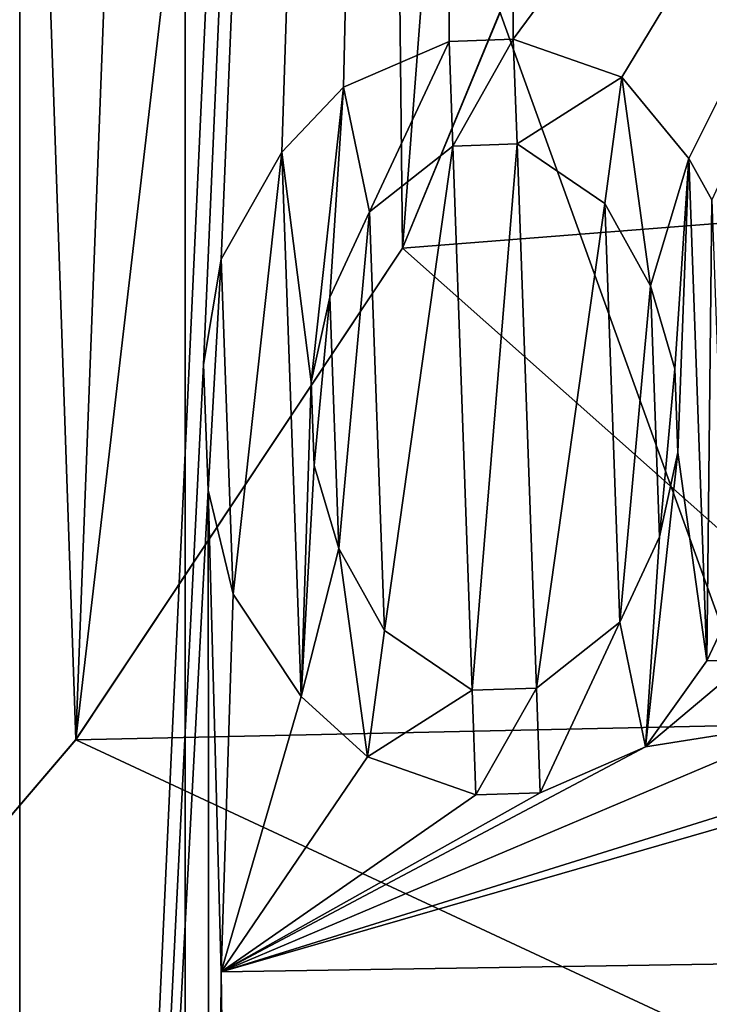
# Model space of a CAD drawing. Header units: millimetres. Extents: x -147 to 148, y -145 to 204.
# Tile 275 of 571: x 16.247 to 16.59, y 0.296 to 0.786. Entities that reach past the tile are written whole.
import ezdxf

# ---------------------------------------------------------------- set-up
doc = ezdxf.new("R2010")
doc.units = ezdxf.units.MM
doc.header["$LTSCALE"] = 26.699852
for name, color, linetype in [('101', 7, 'CONTINUOUS'), ('102', 7, 'CONTINUOUS'), ('103', 7, 'CONTINUOUS'), ('104', 7, 'CONTINUOUS'), ('105', 7, 'CONTINUOUS'), ('106', 7, 'CONTINUOUS'), ('107', 7, 'CONTINUOUS'), ('108', 7, 'CONTINUOUS'), ('109', 7, 'CONTINUOUS'), ('110', 7, 'CONTINUOUS'), ('111', 7, 'CONTINUOUS'), ('112', 7, 'CONTINUOUS'), ('113', 7, 'CONTINUOUS'), ('114', 7, 'CONTINUOUS'), ('115', 7, 'CONTINUOUS'), ('116', 7, 'CONTINUOUS'), ('117', 7, 'CONTINUOUS'), ('118', 7, 'CONTINUOUS'), ('136', 7, 'CONTINUOUS'), ('137', 7, 'CONTINUOUS'), ('138', 7, 'CONTINUOUS'), ('139', 7, 'CONTINUOUS'), ('140', 7, 'CONTINUOUS'), ('141', 7, 'CONTINUOUS'), ('142', 7, 'CONTINUOUS'), ('143', 7, 'CONTINUOUS'), ('144', 7, 'CONTINUOUS'), ('145', 7, 'CONTINUOUS'), ('146', 7, 'CONTINUOUS'), ('147', 7, 'CONTINUOUS'), ('148', 7, 'CONTINUOUS'), ('149', 7, 'CONTINUOUS'), ('150', 7, 'CONTINUOUS'), ('151', 7, 'CONTINUOUS'), ('1896', 7, 'CONTINUOUS'), ('20', 7, 'CONTINUOUS'), ('300', 7, 'CONTINUOUS'), ('302', 7, 'CONTINUOUS'), ('304', 7, 'CONTINUOUS'), ('389', 7, 'CONTINUOUS'), ('390', 7, 'CONTINUOUS'), ('398', 7, 'CONTINUOUS'), ('442', 7, 'CONTINUOUS'), ('443', 7, 'CONTINUOUS'), ('456', 7, 'CONTINUOUS'), ('8', 7, 'CONTINUOUS'), ('95', 7, 'CONTINUOUS')]:
    doc.layers.add(name, color=color, linetype=linetype)

msp = doc.modelspace()

# ---------------------------------------------------------------- linework, layer by layer
at = {"layer": '101', "color": 7, "linetype": 'CONTINUOUS', "true_color": 0xd8d8d8}
for points in [[(16.34809, 0.24999, 49.4), (16.34713, 0.31248, 49.4), (16.34713, 0.31248, 49.5), (16.34809, 0.24999, 49.4)], [(16.34809, 0.24999, 49.4), (16.34713, 0.31248, 49.5), (16.34809, 0.24999, 49.5), (16.34809, 0.24999, 49.4)]]:
    msp.add_3dface(points, dxfattribs=at)
at = {"layer": '102', "color": 7, "linetype": 'CONTINUOUS', "true_color": 0xd8d8d8}
for points in [[(16.59847, 0.48822, 49.4), (16.58858, 0.46702, 49.4), (16.58858, 0.46702, 49.5), (16.59847, 0.48822, 49.4)], [(16.59847, 0.48822, 49.5), (16.59847, 0.48822, 49.4), (16.58858, 0.46702, 49.5), (16.59847, 0.48822, 49.5)]]:
    msp.add_3dface(points, dxfattribs=at)
at = {"layer": '103', "color": 7, "linetype": 'CONTINUOUS', "true_color": 0xd8d8d8}
for points in [[(16.58858, 0.46702, 49.4), (16.55817, 0.42424, 49.4), (16.55817, 0.42424, 49.5), (16.58858, 0.46702, 49.4)], [(16.58858, 0.46702, 49.4), (16.55817, 0.42424, 49.5), (16.58858, 0.46702, 49.5), (16.58858, 0.46702, 49.4)]]:
    msp.add_3dface(points, dxfattribs=at)
at = {"layer": '104', "color": 7, "linetype": 'CONTINUOUS', "true_color": 0xd8d8d8}
for points in [[(16.55817, 0.42424, 49.4), (16.50576, 0.40152, 49.4), (16.50576, 0.40152, 49.5), (16.55817, 0.42424, 49.4)], [(16.55817, 0.42424, 49.4), (16.50576, 0.40152, 49.5), (16.55817, 0.42424, 49.5), (16.55817, 0.42424, 49.4)]]:
    msp.add_3dface(points, dxfattribs=at)
at = {"layer": '105', "color": 7, "linetype": 'CONTINUOUS', "true_color": 0xd8d8d8}
for points in [[(16.50576, 0.40152, 49.4), (16.47386, 0.40038, 49.4), (16.47386, 0.40038, 49.5), (16.50576, 0.40152, 49.4)], [(16.50576, 0.40152, 49.4), (16.47386, 0.40038, 49.5), (16.50576, 0.40152, 49.5), (16.50576, 0.40152, 49.4)]]:
    msp.add_3dface(points, dxfattribs=at)
at = {"layer": '106', "color": 7, "linetype": 'CONTINUOUS', "true_color": 0xd8d8d8}
for points in [[(16.47386, 0.40038, 49.4), (16.41996, 0.41931, 49.4), (16.41996, 0.41931, 49.5), (16.47386, 0.40038, 49.4)], [(16.47386, 0.40038, 49.4), (16.41996, 0.41931, 49.5), (16.47386, 0.40038, 49.5), (16.47386, 0.40038, 49.4)]]:
    msp.add_3dface(points, dxfattribs=at)
at = {"layer": '107', "color": 7, "linetype": 'CONTINUOUS', "true_color": 0xd8d8d8}
for points in [[(16.41996, 0.41931, 49.4), (16.38695, 0.4494, 49.4), (16.38695, 0.4494, 49.5), (16.41996, 0.41931, 49.4)], [(16.41996, 0.41931, 49.4), (16.38695, 0.4494, 49.5), (16.41996, 0.41931, 49.5), (16.41996, 0.41931, 49.4)]]:
    msp.add_3dface(points, dxfattribs=at)
at = {"layer": '108', "color": 7, "linetype": 'CONTINUOUS', "true_color": 0xd8d8d8}
for points in [[(16.38695, 0.4494, 49.4), (16.3532, 0.50031, 49.4), (16.3532, 0.50031, 49.5), (16.38695, 0.4494, 49.4)], [(16.38695, 0.4494, 49.4), (16.3532, 0.50031, 49.5), (16.38695, 0.4494, 49.5), (16.38695, 0.4494, 49.4)]]:
    msp.add_3dface(points, dxfattribs=at)
at = {"layer": '109', "color": 7, "linetype": 'CONTINUOUS', "true_color": 0xd8d8d8}
for points in [[(16.3532, 0.50031, 49.4), (16.34071, 0.55198, 49.4), (16.34071, 0.55198, 49.5), (16.3532, 0.50031, 49.4)], [(16.3532, 0.50031, 49.4), (16.34071, 0.55198, 49.5), (16.3532, 0.50031, 49.5), (16.3532, 0.50031, 49.4)]]:
    msp.add_3dface(points, dxfattribs=at)
at = {"layer": '110', "color": 7, "linetype": 'CONTINUOUS', "true_color": 0xd8d8d8}
for points in [[(16.34071, 0.55198, 49.4), (16.33848, 0.61444, 49.4), (16.33848, 0.61444, 49.5), (16.34071, 0.55198, 49.4)], [(16.34071, 0.55198, 49.4), (16.33848, 0.61444, 49.5), (16.34071, 0.55198, 49.5), (16.34071, 0.55198, 49.4)]]:
    msp.add_3dface(points, dxfattribs=at)
at = {"layer": '111', "color": 7, "linetype": 'CONTINUOUS', "true_color": 0xd8d8d8}
for points in [[(16.33848, 0.61444, 49.4), (16.34725, 0.66687, 49.4), (16.34725, 0.66687, 49.5), (16.33848, 0.61444, 49.4)], [(16.33848, 0.61444, 49.4), (16.34725, 0.66687, 49.5), (16.33848, 0.61444, 49.5), (16.33848, 0.61444, 49.4)]]:
    msp.add_3dface(points, dxfattribs=at)
at = {"layer": '112', "color": 7, "linetype": 'CONTINUOUS', "true_color": 0xd8d8d8}
for points in [[(16.34725, 0.66687, 49.4), (16.37729, 0.72006, 49.4), (16.37729, 0.72006, 49.5), (16.34725, 0.66687, 49.4)], [(16.34725, 0.66687, 49.4), (16.37729, 0.72006, 49.5), (16.34725, 0.66687, 49.5), (16.34725, 0.66687, 49.4)]]:
    msp.add_3dface(points, dxfattribs=at)
at = {"layer": '113', "color": 7, "linetype": 'CONTINUOUS', "true_color": 0xd8d8d8}
for points in [[(16.37729, 0.72006, 49.4), (16.40807, 0.75243, 49.4), (16.40807, 0.75243, 49.5), (16.37729, 0.72006, 49.4)], [(16.37729, 0.72006, 49.4), (16.40807, 0.75243, 49.5), (16.37729, 0.72006, 49.5), (16.37729, 0.72006, 49.4)]]:
    msp.add_3dface(points, dxfattribs=at)
at = {"layer": '114', "color": 7, "linetype": 'CONTINUOUS', "true_color": 0xd8d8d8}
for points in [[(16.40807, 0.75243, 49.4), (16.46049, 0.77514, 49.4), (16.46049, 0.77514, 49.5), (16.40807, 0.75243, 49.4)], [(16.40807, 0.75243, 49.4), (16.46049, 0.77514, 49.5), (16.40807, 0.75243, 49.5), (16.40807, 0.75243, 49.4)]]:
    msp.add_3dface(points, dxfattribs=at)
at = {"layer": '115', "color": 7, "linetype": 'CONTINUOUS', "true_color": 0xd8d8d8}
for points in [[(16.46049, 0.77514, 49.4), (16.49238, 0.77628, 49.4), (16.49238, 0.77628, 49.5), (16.46049, 0.77514, 49.4)], [(16.46049, 0.77514, 49.4), (16.49238, 0.77628, 49.5), (16.46049, 0.77514, 49.5), (16.46049, 0.77514, 49.4)]]:
    msp.add_3dface(points, dxfattribs=at)
at = {"layer": '116', "color": 7, "linetype": 'CONTINUOUS', "true_color": 0xd8d8d8}
for points in [[(16.49238, 0.77628, 49.4), (16.54628, 0.75736, 49.4), (16.54628, 0.75736, 49.5), (16.49238, 0.77628, 49.4)], [(16.49238, 0.77628, 49.4), (16.54628, 0.75736, 49.5), (16.49238, 0.77628, 49.5), (16.49238, 0.77628, 49.4)]]:
    msp.add_3dface(points, dxfattribs=at)
at = {"layer": '117', "color": 7, "linetype": 'CONTINUOUS', "true_color": 0xd8d8d8}
for points in [[(16.54628, 0.75736, 49.4), (16.57966, 0.71686, 49.4), (16.57966, 0.71686, 49.5), (16.54628, 0.75736, 49.4)], [(16.54628, 0.75736, 49.4), (16.57966, 0.71686, 49.5), (16.54628, 0.75736, 49.5), (16.54628, 0.75736, 49.4)]]:
    msp.add_3dface(points, dxfattribs=at)
at = {"layer": '118', "color": 7, "linetype": 'CONTINUOUS', "true_color": 0xd8d8d8}
for points in [[(16.57966, 0.71686, 49.4), (16.59104, 0.69642, 49.4), (16.59104, 0.69642, 49.5), (16.57966, 0.71686, 49.4)], [(16.57966, 0.71686, 49.4), (16.59104, 0.69642, 49.5), (16.57966, 0.71686, 49.5), (16.57966, 0.71686, 49.4)]]:
    msp.add_3dface(points, dxfattribs=at)
at = {"layer": '136', "color": 7, "linetype": 'CONTINUOUS', "true_color": 0xd8d8d8}
for points in [[(16.3935, 0.56429, 49.4), (16.40561, 0.52303, 49.4), (16.40561, 0.52303, 49.5), (16.3935, 0.56429, 49.4)], [(16.3935, 0.56429, 49.5), (16.3935, 0.56429, 49.4), (16.40561, 0.52303, 49.5), (16.3935, 0.56429, 49.5)]]:
    msp.add_3dface(points, dxfattribs=at)
at = {"layer": '137', "color": 7, "linetype": 'CONTINUOUS', "true_color": 0xd8d8d8}
for points in [[(16.40561, 0.52303, 49.4), (16.42836, 0.48215, 49.4), (16.42836, 0.48215, 49.5), (16.40561, 0.52303, 49.4)], [(16.40561, 0.52303, 49.4), (16.42836, 0.48215, 49.5), (16.40561, 0.52303, 49.5), (16.40561, 0.52303, 49.4)]]:
    msp.add_3dface(points, dxfattribs=at)
at = {"layer": '138', "color": 7, "linetype": 'CONTINUOUS', "true_color": 0xd8d8d8}
for points in [[(16.42836, 0.48215, 49.4), (16.472, 0.45243, 49.4), (16.472, 0.45243, 49.5), (16.42836, 0.48215, 49.4)], [(16.42836, 0.48215, 49.4), (16.472, 0.45243, 49.5), (16.42836, 0.48215, 49.5), (16.42836, 0.48215, 49.4)]]:
    msp.add_3dface(points, dxfattribs=at)
at = {"layer": '139', "color": 7, "linetype": 'CONTINUOUS', "true_color": 0xd8d8d8}
for points in [[(16.472, 0.45243, 49.4), (16.5039, 0.45357, 49.4), (16.5039, 0.45357, 49.5), (16.472, 0.45243, 49.4)], [(16.472, 0.45243, 49.4), (16.5039, 0.45357, 49.5), (16.472, 0.45243, 49.5), (16.472, 0.45243, 49.4)]]:
    msp.add_3dface(points, dxfattribs=at)
at = {"layer": '140', "color": 7, "linetype": 'CONTINUOUS', "true_color": 0xd8d8d8}
for points in [[(16.5039, 0.45357, 49.4), (16.54531, 0.48632, 49.4), (16.54531, 0.48632, 49.5), (16.5039, 0.45357, 49.4)], [(16.5039, 0.45357, 49.4), (16.54531, 0.48632, 49.5), (16.5039, 0.45357, 49.5), (16.5039, 0.45357, 49.4)]]:
    msp.add_3dface(points, dxfattribs=at)
at = {"layer": '141', "color": 7, "linetype": 'CONTINUOUS', "true_color": 0xd8d8d8}
for points in [[(16.54531, 0.48632, 49.4), (16.56509, 0.52872, 49.4), (16.56509, 0.52872, 49.5), (16.54531, 0.48632, 49.4)], [(16.54531, 0.48632, 49.4), (16.56509, 0.52872, 49.5), (16.54531, 0.48632, 49.5), (16.54531, 0.48632, 49.4)]]:
    msp.add_3dface(points, dxfattribs=at)
at = {"layer": '142', "color": 7, "linetype": 'CONTINUOUS', "true_color": 0xd8d8d8}
for points in [[(16.56509, 0.52872, 49.4), (16.57423, 0.57074, 49.4), (16.57423, 0.57074, 49.5), (16.56509, 0.52872, 49.4)], [(16.56509, 0.52872, 49.4), (16.57423, 0.57074, 49.5), (16.56509, 0.52872, 49.5), (16.56509, 0.52872, 49.4)]]:
    msp.add_3dface(points, dxfattribs=at)
at = {"layer": '143', "color": 7, "linetype": 'CONTINUOUS', "true_color": 0xd8d8d8}
for points in [[(16.57423, 0.57074, 49.4), (16.57275, 0.61238, 49.4), (16.57275, 0.61238, 49.5), (16.57423, 0.57074, 49.4)], [(16.57423, 0.57074, 49.4), (16.57275, 0.61238, 49.5), (16.57423, 0.57074, 49.5), (16.57423, 0.57074, 49.4)]]:
    msp.add_3dface(points, dxfattribs=at)
at = {"layer": '144', "color": 7, "linetype": 'CONTINUOUS', "true_color": 0xd8d8d8}
for points in [[(16.57275, 0.61238, 49.4), (16.56063, 0.65364, 49.4), (16.56063, 0.65364, 49.5), (16.57275, 0.61238, 49.4)], [(16.57275, 0.61238, 49.4), (16.56063, 0.65364, 49.5), (16.57275, 0.61238, 49.5), (16.57275, 0.61238, 49.4)]]:
    msp.add_3dface(points, dxfattribs=at)
at = {"layer": '145', "color": 7, "linetype": 'CONTINUOUS', "true_color": 0xd8d8d8}
for points in [[(16.56063, 0.65364, 49.4), (16.53788, 0.69452, 49.4), (16.53788, 0.69452, 49.5), (16.56063, 0.65364, 49.4)], [(16.56063, 0.65364, 49.4), (16.53788, 0.69452, 49.5), (16.56063, 0.65364, 49.5), (16.56063, 0.65364, 49.4)]]:
    msp.add_3dface(points, dxfattribs=at)
at = {"layer": '146', "color": 7, "linetype": 'CONTINUOUS', "true_color": 0xd8d8d8}
for points in [[(16.53788, 0.69452, 49.4), (16.49424, 0.72423, 49.4), (16.49424, 0.72423, 49.5), (16.53788, 0.69452, 49.4)], [(16.53788, 0.69452, 49.4), (16.49424, 0.72423, 49.5), (16.53788, 0.69452, 49.5), (16.53788, 0.69452, 49.4)]]:
    msp.add_3dface(points, dxfattribs=at)
at = {"layer": '147', "color": 7, "linetype": 'CONTINUOUS', "true_color": 0xd8d8d8}
for points in [[(16.49424, 0.72423, 49.4), (16.46234, 0.72309, 49.4), (16.46234, 0.72309, 49.5), (16.49424, 0.72423, 49.4)], [(16.49424, 0.72423, 49.4), (16.46234, 0.72309, 49.5), (16.49424, 0.72423, 49.5), (16.49424, 0.72423, 49.4)]]:
    msp.add_3dface(points, dxfattribs=at)
at = {"layer": '148', "color": 7, "linetype": 'CONTINUOUS', "true_color": 0xd8d8d8}
for points in [[(16.46234, 0.72309, 49.4), (16.42093, 0.69035, 49.4), (16.42093, 0.69035, 49.5), (16.46234, 0.72309, 49.4)], [(16.46234, 0.72309, 49.4), (16.42093, 0.69035, 49.5), (16.46234, 0.72309, 49.5), (16.46234, 0.72309, 49.4)]]:
    msp.add_3dface(points, dxfattribs=at)
at = {"layer": '149', "color": 7, "linetype": 'CONTINUOUS', "true_color": 0xd8d8d8}
for points in [[(16.42093, 0.69035, 49.4), (16.40115, 0.64795, 49.4), (16.40115, 0.64795, 49.5), (16.42093, 0.69035, 49.4)], [(16.42093, 0.69035, 49.4), (16.40115, 0.64795, 49.5), (16.42093, 0.69035, 49.5), (16.42093, 0.69035, 49.4)]]:
    msp.add_3dface(points, dxfattribs=at)
at = {"layer": '150', "color": 7, "linetype": 'CONTINUOUS', "true_color": 0xd8d8d8}
for points in [[(16.40115, 0.64795, 49.4), (16.39201, 0.60593, 49.4), (16.39201, 0.60593, 49.5), (16.40115, 0.64795, 49.4)], [(16.40115, 0.64795, 49.4), (16.39201, 0.60593, 49.5), (16.40115, 0.64795, 49.5), (16.40115, 0.64795, 49.4)]]:
    msp.add_3dface(points, dxfattribs=at)
at = {"layer": '151', "color": 7, "linetype": 'CONTINUOUS', "true_color": 0xd8d8d8}
for points in [[(16.39201, 0.60593, 49.4), (16.3935, 0.56429, 49.4), (16.3935, 0.56429, 49.5), (16.39201, 0.60593, 49.4)], [(16.39201, 0.60593, 49.4), (16.3935, 0.56429, 49.5), (16.39201, 0.60593, 49.5), (16.39201, 0.60593, 49.4)]]:
    msp.add_3dface(points, dxfattribs=at)
at = {"layer": '1896', "color": 7, "linetype": 'CONTINUOUS', "true_color": 0xd8d8d8}
for points in [[(6.4131, 19.7334, 26.9), (7.64007, 19.29221, 26.9), (65.9, 0, 26.9), (6.4131, 19.7334, 26.9)], [(66.07666, 2.9065, 26.9), (6.4131, 19.7334, 26.9), (65.9, 0, 26.9), (66.07666, 2.9065, 26.9)], [(7.64007, 19.29221, 26.9), (8.83251, 18.77587, 26.9), (65.9, 0, 26.9), (7.64007, 19.29221, 26.9)], [(8.83251, 18.77587, 26.9), (9.99673, 18.18238, 26.9), (65.9, 0, 26.9), (8.83251, 18.77587, 26.9)], [(9.99673, 18.18238, 26.9), (11.12011, 17.51857, 26.9), (65.9, 0, 26.9), (9.99673, 18.18238, 26.9)], [(11.12011, 17.51857, 26.9), (12.19433, 16.78834, 26.9), (65.9, 0, 26.9), (11.12011, 17.51857, 26.9)], [(12.19433, 16.78834, 26.9), (13.22629, 15.98743, 26.9), (65.9, 0, 26.9), (12.19433, 16.78834, 26.9)], [(13.22629, 15.98743, 26.9), (14.20596, 15.12431, 26.9), (65.9, 0, 26.9), (13.22629, 15.98743, 26.9)], [(14.20596, 15.12431, 26.9), (15.12431, 14.20596, 26.9), (65.9, 0, 26.9), (14.20596, 15.12431, 26.9)], [(15.12431, 14.20596, 26.9), (15.98743, 13.22629, 26.9), (65.9, 0, 26.9), (15.12431, 14.20596, 26.9)], [(15.98743, 13.22629, 26.9), (16.78834, 12.19433, 26.9), (65.9, 0, 26.9), (15.98743, 13.22629, 26.9)]]:
    msp.add_3dface(points, dxfattribs=at)
at = {"layer": '20', "color": 7, "linetype": 'CONTINUOUS', "true_color": 0xd8d8d8}
for points in [[(16.40807, 0.75243, 49.5), (16.46049, 0.77514, 49.5), (16.42093, 0.69035, 49.5), (16.40807, 0.75243, 49.5)], [(16.42093, 0.69035, 49.5), (16.46049, 0.77514, 49.5), (16.46234, 0.72309, 49.5), (16.42093, 0.69035, 49.5)], [(16.46049, 0.77514, 49.5), (16.49238, 0.77628, 49.5), (16.46234, 0.72309, 49.5), (16.46049, 0.77514, 49.5)], [(16.46234, 0.72309, 49.5), (16.49238, 0.77628, 49.5), (16.49424, 0.72423, 49.5), (16.46234, 0.72309, 49.5)], [(16.49238, 0.77628, 49.5), (16.54628, 0.75736, 49.5), (16.49424, 0.72423, 49.5), (16.49238, 0.77628, 49.5)], [(16.49424, 0.72423, 49.5), (16.54628, 0.75736, 49.5), (16.53788, 0.69452, 49.5), (16.49424, 0.72423, 49.5)], [(16.53788, 0.69452, 49.5), (16.54628, 0.75736, 49.5), (16.56063, 0.65364, 49.5), (16.53788, 0.69452, 49.5)], [(16.54628, 0.75736, 49.5), (16.57966, 0.71686, 49.5), (16.56063, 0.65364, 49.5), (16.54628, 0.75736, 49.5)], [(16.37729, 0.72006, 49.5), (16.40807, 0.75243, 49.5), (16.39201, 0.60593, 49.5), (16.37729, 0.72006, 49.5)], [(16.39201, 0.60593, 49.5), (16.40807, 0.75243, 49.5), (16.40115, 0.64795, 49.5), (16.39201, 0.60593, 49.5)], [(16.40115, 0.64795, 49.5), (16.40807, 0.75243, 49.5), (16.42093, 0.69035, 49.5), (16.40115, 0.64795, 49.5)], [(16.34725, 0.66687, 49.5), (16.37729, 0.72006, 49.5), (16.3532, 0.50031, 49.5), (16.34725, 0.66687, 49.5)], [(16.3532, 0.50031, 49.5), (16.37729, 0.72006, 49.5), (16.38695, 0.4494, 49.5), (16.3532, 0.50031, 49.5)], [(16.38695, 0.4494, 49.5), (16.37729, 0.72006, 49.5), (16.39201, 0.60593, 49.5), (16.38695, 0.4494, 49.5)], [(16.56063, 0.65364, 49.5), (16.57966, 0.71686, 49.5), (16.57275, 0.61238, 49.5), (16.56063, 0.65364, 49.5)], [(16.57275, 0.61238, 49.5), (16.57966, 0.71686, 49.5), (16.57423, 0.57074, 49.5), (16.57275, 0.61238, 49.5)], [(16.57966, 0.71686, 49.5), (16.58858, 0.46702, 49.5), (16.57423, 0.57074, 49.5), (16.57966, 0.71686, 49.5)], [(16.57966, 0.71686, 49.5), (16.59104, 0.69642, 49.5), (16.58858, 0.46702, 49.5), (16.57966, 0.71686, 49.5)], [(16.59104, 0.69642, 49.5), (16.59847, 0.48822, 49.5), (16.58858, 0.46702, 49.5), (16.59104, 0.69642, 49.5)], [(16.33848, 0.61444, 49.5), (16.34725, 0.66687, 49.5), (16.34071, 0.55198, 49.5), (16.33848, 0.61444, 49.5)], [(16.34071, 0.55198, 49.5), (16.34725, 0.66687, 49.5), (16.3532, 0.50031, 49.5), (16.34071, 0.55198, 49.5)], [(16.3935, 0.56429, 49.5), (16.38695, 0.4494, 49.5), (16.39201, 0.60593, 49.5), (16.3935, 0.56429, 49.5)], [(16.58858, 0.46702, 49.5), (16.55817, 0.42424, 49.5), (16.57423, 0.57074, 49.5), (16.58858, 0.46702, 49.5)], [(16.57423, 0.57074, 49.5), (16.55817, 0.42424, 49.5), (16.56509, 0.52872, 49.5), (16.57423, 0.57074, 49.5)], [(16.38695, 0.4494, 49.5), (16.3935, 0.56429, 49.5), (16.40561, 0.52303, 49.5), (16.38695, 0.4494, 49.5)], [(16.56509, 0.52872, 49.5), (16.55817, 0.42424, 49.5), (16.54531, 0.48632, 49.5), (16.56509, 0.52872, 49.5)], [(16.41996, 0.41931, 49.5), (16.38695, 0.4494, 49.5), (16.40561, 0.52303, 49.5), (16.41996, 0.41931, 49.5)], [(16.42836, 0.48215, 49.5), (16.41996, 0.41931, 49.5), (16.40561, 0.52303, 49.5), (16.42836, 0.48215, 49.5)], [(16.54531, 0.48632, 49.5), (16.50576, 0.40152, 49.5), (16.5039, 0.45357, 49.5), (16.54531, 0.48632, 49.5)], [(16.55817, 0.42424, 49.5), (16.50576, 0.40152, 49.5), (16.54531, 0.48632, 49.5), (16.55817, 0.42424, 49.5)], [(16.472, 0.45243, 49.5), (16.41996, 0.41931, 49.5), (16.42836, 0.48215, 49.5), (16.472, 0.45243, 49.5)], [(16.47386, 0.40038, 49.5), (16.41996, 0.41931, 49.5), (16.472, 0.45243, 49.5), (16.47386, 0.40038, 49.5)], [(16.5039, 0.45357, 49.5), (16.47386, 0.40038, 49.5), (16.472, 0.45243, 49.5), (16.5039, 0.45357, 49.5)], [(16.50576, 0.40152, 49.5), (16.47386, 0.40038, 49.5), (16.5039, 0.45357, 49.5), (16.50576, 0.40152, 49.5)], [(16.34809, 0.24999, 49.5), (16.34713, 0.31248, 49.5), (16.84707, 0.32013, 49.5), (16.34809, 0.24999, 49.5)], [(16.76293, 0.25633, 49.5), (16.34809, 0.24999, 49.5), (16.84707, 0.32013, 49.5), (16.76293, 0.25633, 49.5)]]:
    msp.add_3dface(points, dxfattribs=at)
at = {"layer": '300', "color": 7, "linetype": 'CONTINUOUS', "true_color": 0xd8d8d8}
msp.add_3dface([(16.24709, 1.2178, 49.4), (16.24709, -1.21779, 49.4), (16.19282, 0, 49.42679), (16.24709, 1.2178, 49.4)], dxfattribs=at)
at = {"layer": '302', "color": 7, "linetype": 'CONTINUOUS', "true_color": 0xd8d8d8}
for points in [[(16.77051, 0, 59.4), (16.72345, 1.25335, 59.4), (16.32924, 1.22381, 59.4), (16.77051, 0, 59.4)], [(16.32924, -1.22381, 59.4), (16.77051, 0, 59.4), (16.32924, 1.22381, 59.4), (16.32924, -1.22381, 59.4)]]:
    msp.add_3dface(points, dxfattribs=at)
at = {"layer": '304', "color": 7, "linetype": 'CONTINUOUS', "true_color": 0xd8d8d8}
for points in [[(16.01506, 1.26042, 59.10005), (16.06458, 0, 59.10005), (16.32924, 1.22381, 59.4), (16.01506, 1.26042, 59.10005)], [(16.06458, 0, 59.10005), (16.32924, -1.22381, 59.4), (16.32924, 1.22381, 59.4), (16.06458, 0, 59.10005)]]:
    msp.add_3dface(points, dxfattribs=at)
at = {"layer": '389', "color": 7, "linetype": 'CONTINUOUS', "true_color": 0xd8d8d8}
for points in [[(-23.31454, 2.94642, 95.05), (-23.5, 0, 95.05), (23.31454, 2.94647, 95.05), (-23.31454, 2.94642, 95.05)], [(23.31454, 2.94647, 95.05), (-23.5, 0, 95.05), (23.5, 0, 95.05), (23.31454, 2.94647, 95.05)]]:
    msp.add_3dface(points, dxfattribs=at)
at = {"layer": '390', "color": 7, "linetype": 'CONTINUOUS', "true_color": 0xd8d8d8}
for points in [[(9.4999, 0.00014, 93.05), (9.35805, 1.63563, 93.05), (16.51141, 12.97588, 93.05), (9.4999, 0.00014, 93.05)], [(14, 6.00928, 93.05), (9.4999, 0.00014, 93.05), (16.51141, 12.97588, 93.05), (14, 6.00928, 93.05)], [(16.27493, 0.42791, 93.05), (16.07978, 0.19911, 93.05), (16.22595, 1.84544, 93.05), (16.27493, 0.42791, 93.05)], [(16.32737, 1.80021, 93.05), (16.27493, 0.42791, 93.05), (16.22595, 1.84544, 93.05), (16.32737, 1.80021, 93.05)], [(16.42614, 1.72272, 93.05), (16.27493, 0.42791, 93.05), (16.32737, 1.80021, 93.05), (16.42614, 1.72272, 93.05)], [(16.43741, 0.67228, 93.05), (16.27493, 0.42791, 93.05), (16.42614, 1.72272, 93.05), (16.43741, 0.67228, 93.05)], [(16.50894, 1.60763, 93.05), (16.43741, 0.67228, 93.05), (16.42614, 1.72272, 93.05), (16.50894, 1.60763, 93.05)], [(16.54742, 0.93972, 93.05), (16.43741, 0.67228, 93.05), (16.50894, 1.60763, 93.05), (16.54742, 0.93972, 93.05)], [(16.45392, 0.10557, 93.05), (16.68235, 0.40734, 93.05), (16.54746, 0.04836, 93.05), (16.45392, 0.10557, 93.05)], [(16.54746, 0.04836, 93.05), (16.68235, 0.40734, 93.05), (16.6342, -0.01175, 93.05), (16.54746, 0.04836, 93.05)]]:
    msp.add_3dface(points, dxfattribs=at)
at = {"layer": '398', "color": 7, "linetype": 'CONTINUOUS', "true_color": 0xd8d8d8}
for points in [[(16.93487, 0.96697, 92.55), (16.85109, 0.70484, 92.55), (16.54688, 0.93716, 92.55), (16.93487, 0.96697, 92.55)], [(16.54688, 0.93716, 92.55), (16.85109, 0.70484, 92.55), (16.43741, 0.67228, 92.55), (16.54688, 0.93716, 92.55)], [(16.85109, 0.70484, 92.55), (16.70202, 0.43702, 92.55), (16.43741, 0.67228, 92.55), (16.85109, 0.70484, 92.55)], [(16.43741, 0.67228, 92.55), (16.70202, 0.43702, 92.55), (16.2749, 0.42786, 92.55), (16.43741, 0.67228, 92.55)], [(16.70202, 0.43702, 92.55), (16.59155, 0.28005, 92.55), (16.2749, 0.42786, 92.55), (16.70202, 0.43702, 92.55)], [(16.2749, 0.42786, 92.55), (16.59155, 0.28005, 92.55), (16.07978, 0.19911, 92.55), (16.2749, 0.42786, 92.55)]]:
    msp.add_3dface(points, dxfattribs=at)
at = {"layer": '442', "color": 7, "linetype": 'CONTINUOUS', "true_color": 0xd8d8d8}
for points in [[(16.27493, 0.42791, 93.05), (16.43741, 0.67228, 93.05), (16.2749, 0.42786, 92.55), (16.27493, 0.42791, 93.05)], [(16.43741, 0.67228, 93.05), (16.43741, 0.67228, 92.55), (16.2749, 0.42786, 92.55), (16.43741, 0.67228, 93.05)], [(16.07978, 0.19911, 93.05), (16.27493, 0.42791, 93.05), (16.07978, 0.19911, 92.55), (16.07978, 0.19911, 93.05)], [(16.27493, 0.42791, 93.05), (16.2749, 0.42786, 92.55), (16.07978, 0.19911, 92.55), (16.27493, 0.42791, 93.05)]]:
    msp.add_3dface(points, dxfattribs=at)
at = {"layer": '443', "color": 7, "linetype": 'CONTINUOUS', "true_color": 0xd8d8d8}
for points in [[(16.43741, 0.67228, 93.05), (16.54742, 0.93972, 93.05), (16.43741, 0.67228, 92.55), (16.43741, 0.67228, 93.05)], [(16.54742, 0.93972, 93.05), (16.54688, 0.93716, 92.55), (16.43741, 0.67228, 92.55), (16.54742, 0.93972, 93.05)]]:
    msp.add_3dface(points, dxfattribs=at)
at = {"layer": '456', "color": 7, "linetype": 'CONTINUOUS', "true_color": 0xd8d8d8}
msp.add_3dface([(16.68235, 0.40734, 93.05), (16.45392, 0.10557, 93.05), (16.59155, 0.28005, 92.55), (16.68235, 0.40734, 93.05)], dxfattribs=at)
at = {"layer": '8', "color": 7, "linetype": 'CONTINUOUS', "true_color": 0xd8d8d8}
for points in [[(16.24709, 1.2178, 49.4), (16.47597, 3.76126, 49.4), (16.24709, -1.21779, 49.4), (16.24709, 1.2178, 49.4)], [(16.24709, -1.21779, 49.4), (16.47597, 3.76126, 49.4), (16.33848, 0.61444, 49.4), (16.24709, -1.21779, 49.4)], [(16.33848, 0.61444, 49.4), (16.47597, 3.76126, 49.4), (16.34725, 0.66687, 49.4), (16.33848, 0.61444, 49.4)], [(16.34725, 0.66687, 49.4), (16.47597, 3.76126, 49.4), (16.37729, 0.72006, 49.4), (16.34725, 0.66687, 49.4)], [(16.37729, 0.72006, 49.4), (16.47597, 3.76126, 49.4), (16.40807, 0.75243, 49.4), (16.37729, 0.72006, 49.4)], [(16.40807, 0.75243, 49.4), (16.47597, 3.76126, 49.4), (16.46049, 0.77514, 49.4), (16.40807, 0.75243, 49.4)], [(16.46049, 0.77514, 49.4), (16.47597, 3.76126, 49.4), (16.49238, 0.77628, 49.4), (16.46049, 0.77514, 49.4)], [(16.47597, 3.76126, 49.4), (16.85256, 1.26316, 49.4), (16.49238, 0.77628, 49.4), (16.47597, 3.76126, 49.4)], [(16.49238, 0.77628, 49.4), (16.85256, 1.26316, 49.4), (16.54628, 0.75736, 49.4), (16.49238, 0.77628, 49.4)], [(16.54628, 0.75736, 49.4), (16.85256, 1.26316, 49.4), (16.57966, 0.71686, 49.4), (16.54628, 0.75736, 49.4)], [(16.57966, 0.71686, 49.4), (16.85256, 1.26316, 49.4), (16.59104, 0.69642, 49.4), (16.57966, 0.71686, 49.4)], [(16.46234, 0.72309, 49.4), (16.42836, 0.48215, 49.4), (16.42093, 0.69035, 49.4), (16.46234, 0.72309, 49.4)], [(16.472, 0.45243, 49.4), (16.42836, 0.48215, 49.4), (16.46234, 0.72309, 49.4), (16.472, 0.45243, 49.4)], [(16.49424, 0.72423, 49.4), (16.472, 0.45243, 49.4), (16.46234, 0.72309, 49.4), (16.49424, 0.72423, 49.4)], [(16.5039, 0.45357, 49.4), (16.472, 0.45243, 49.4), (16.49424, 0.72423, 49.4), (16.5039, 0.45357, 49.4)], [(16.53788, 0.69452, 49.4), (16.5039, 0.45357, 49.4), (16.49424, 0.72423, 49.4), (16.53788, 0.69452, 49.4)], [(16.54531, 0.48632, 49.4), (16.5039, 0.45357, 49.4), (16.53788, 0.69452, 49.4), (16.54531, 0.48632, 49.4)], [(16.56063, 0.65364, 49.4), (16.54531, 0.48632, 49.4), (16.53788, 0.69452, 49.4), (16.56063, 0.65364, 49.4)], [(16.42093, 0.69035, 49.4), (16.40561, 0.52303, 49.4), (16.40115, 0.64795, 49.4), (16.42093, 0.69035, 49.4)], [(16.42836, 0.48215, 49.4), (16.40561, 0.52303, 49.4), (16.42093, 0.69035, 49.4), (16.42836, 0.48215, 49.4)], [(16.56509, 0.52872, 49.4), (16.54531, 0.48632, 49.4), (16.56063, 0.65364, 49.4), (16.56509, 0.52872, 49.4)], [(16.57275, 0.61238, 49.4), (16.56509, 0.52872, 49.4), (16.56063, 0.65364, 49.4), (16.57275, 0.61238, 49.4)], [(16.40115, 0.64795, 49.4), (16.3935, 0.56429, 49.4), (16.39201, 0.60593, 49.4), (16.40115, 0.64795, 49.4)], [(16.40561, 0.52303, 49.4), (16.3935, 0.56429, 49.4), (16.40115, 0.64795, 49.4), (16.40561, 0.52303, 49.4)], [(16.34071, 0.55198, 49.4), (16.24709, -1.21779, 49.4), (16.33848, 0.61444, 49.4), (16.34071, 0.55198, 49.4)], [(16.57423, 0.57074, 49.4), (16.56509, 0.52872, 49.4), (16.57275, 0.61238, 49.4), (16.57423, 0.57074, 49.4)], [(16.34176, -0.52075, 49.4), (16.24709, -1.21779, 49.4), (16.34071, 0.55198, 49.4), (16.34176, -0.52075, 49.4)], [(16.34713, 0.31248, 49.4), (16.34176, -0.52075, 49.4), (16.34071, 0.55198, 49.4), (16.34713, 0.31248, 49.4)], [(16.3532, 0.50031, 49.4), (16.34713, 0.31248, 49.4), (16.34071, 0.55198, 49.4), (16.3532, 0.50031, 49.4)], [(16.38695, 0.4494, 49.4), (16.34713, 0.31248, 49.4), (16.3532, 0.50031, 49.4), (16.38695, 0.4494, 49.4)], [(16.58858, 0.46702, 49.4), (16.59847, 0.48822, 49.4), (16.60984, 0.46778, 49.4), (16.58858, 0.46702, 49.4)], [(16.55817, 0.42424, 49.4), (16.58858, 0.46702, 49.4), (16.60984, 0.46778, 49.4), (16.55817, 0.42424, 49.4)], [(16.64285, 0.43768, 49.4), (16.55817, 0.42424, 49.4), (16.60984, 0.46778, 49.4), (16.64285, 0.43768, 49.4)], [(16.41996, 0.41931, 49.4), (16.34713, 0.31248, 49.4), (16.38695, 0.4494, 49.4), (16.41996, 0.41931, 49.4)], [(16.34713, 0.31248, 49.4), (16.55817, 0.42424, 49.4), (16.64285, 0.43768, 49.4), (16.34713, 0.31248, 49.4)], [(16.68612, 0.41838, 49.4), (16.34713, 0.31248, 49.4), (16.64285, 0.43768, 49.4), (16.68612, 0.41838, 49.4)], [(16.55817, 0.42424, 49.4), (16.34713, 0.31248, 49.4), (16.50576, 0.40152, 49.4), (16.55817, 0.42424, 49.4)], [(16.84707, 0.32013, 49.4), (16.34713, 0.31248, 49.4), (16.71802, 0.41952, 49.4), (16.84707, 0.32013, 49.4)], [(16.71802, 0.41952, 49.4), (16.34713, 0.31248, 49.4), (16.68612, 0.41838, 49.4), (16.71802, 0.41952, 49.4)], [(16.47386, 0.40038, 49.4), (16.34713, 0.31248, 49.4), (16.41996, 0.41931, 49.4), (16.47386, 0.40038, 49.4)], [(16.50576, 0.40152, 49.4), (16.34713, 0.31248, 49.4), (16.47386, 0.40038, 49.4), (16.50576, 0.40152, 49.4)], [(16.34391, -0.45828, 49.4), (16.34176, -0.52075, 49.4), (16.34713, 0.31248, 49.4), (16.34391, -0.45828, 49.4)], [(16.34391, -0.45828, 49.4), (16.34713, 0.31248, 49.4), (16.34809, 0.24999, 49.4), (16.34391, -0.45828, 49.4)]]:
    msp.add_3dface(points, dxfattribs=at)
at = {"layer": '95', "color": 7, "linetype": 'CONTINUOUS', "true_color": 0xd8d8d8}
for points in [[(16.34713, 0.31248, 49.4), (16.84707, 0.32013, 49.4), (16.34713, 0.31248, 49.5), (16.34713, 0.31248, 49.4)], [(16.34713, 0.31248, 49.5), (16.84707, 0.32013, 49.4), (16.84707, 0.32013, 49.5), (16.34713, 0.31248, 49.5)]]:
    msp.add_3dface(points, dxfattribs=at)

doc.saveas('drawing.dxf')
